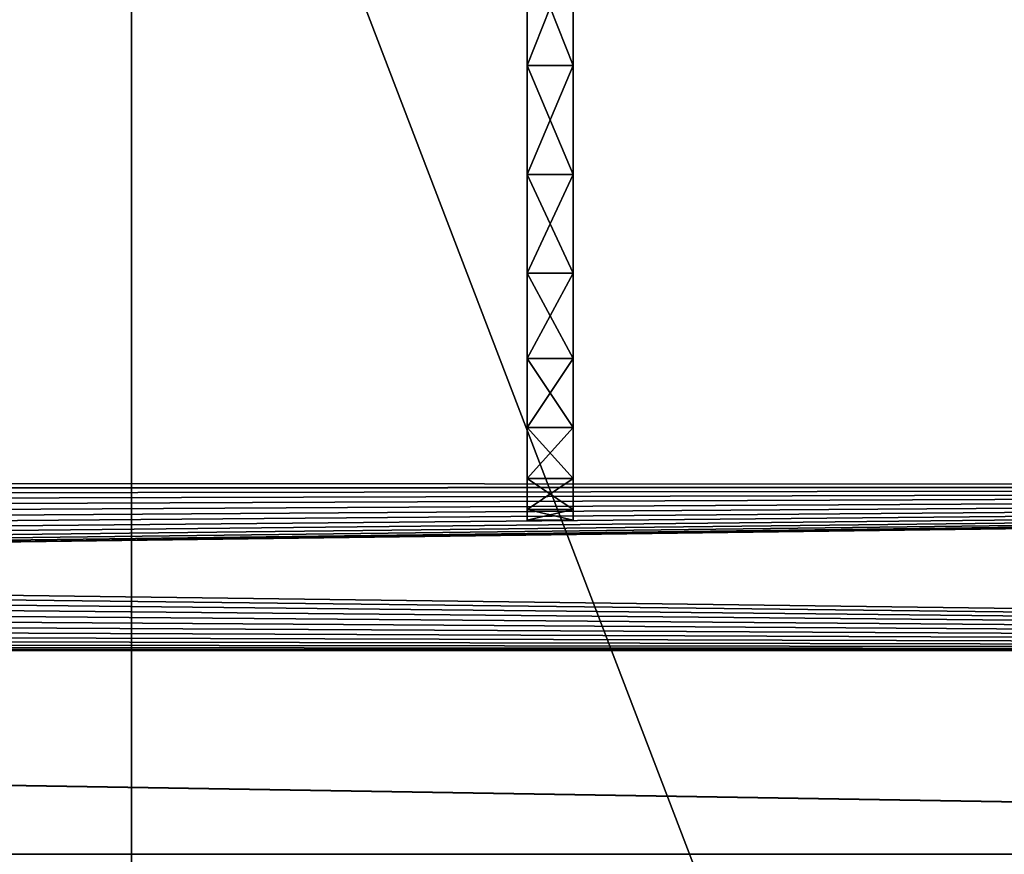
# Model space of a CAD drawing. Extents: x 4 to 899, y 7 to 454.
# Tile 818 of 1056: x 614 to 631, y 404 to 419. Entities that reach past the tile are written whole.
import ezdxf

# ---------------------------------------------------------------- set-up
doc = ezdxf.new("R2010")
doc.units = 0

msp = doc.modelspace()

# ---------------------------------------------------------------- linework, layer by layer
for points in [[(6.475002, 9.661072, 439.718628), (897.474976, 453.190216, 162.570862), (6.475001, 453.190216, 162.570862)], [(897.474976, 9.661072, 439.718628), (897.474976, 453.190216, 162.570862), (6.475002, 9.661072, 439.718628)], [(510.584869, 119.231735, 365.355408), (510.584869, 450.540619, 158.330627), (898.474976, 449.692596, 158.860535)], [(510.584869, 119.231735, 365.355408), (898.474976, 449.692596, 158.860535), (898.474976, 119.231735, 365.355408)], [(208.974991, 434.212402, 128.569901), (687.251587, 366.672333, 170.773636), (687.330505, 366.922211, 170.617477)], [(687.330505, 365.907043, 171.251846), (687.251587, 366.156921, 171.095688), (208.974991, 434.212402, 128.569901)], [(208.974991, 434.212402, 128.569901), (687.251587, 366.156921, 171.095688), (687.224976, 366.414612, 170.934662)], [(208.974991, 434.212402, 128.569901), (687.224976, 366.414612, 170.934662), (687.251587, 366.672333, 170.773636)], [(687.330505, 366.922211, 170.617477), (687.459412, 367.156647, 170.470993), (208.974991, 434.212402, 128.569901)], [(208.974991, 434.212402, 128.569901), (687.459412, 367.156647, 170.470993), (687.634399, 367.368561, 170.338562)], [(208.974991, 434.212402, 128.569901), (687.634399, 367.368561, 170.338562), (694.974976, 434.212402, 128.569901)], [(687.850098, 365.27774, 171.645065), (687.634399, 365.460663, 171.530762), (208.974991, 434.212402, 128.569901)], [(208.974991, 434.212402, 128.569901), (687.634399, 365.460663, 171.530762), (687.459412, 365.672577, 171.398346)], [(208.974991, 434.212402, 128.569901), (687.459412, 365.672577, 171.398346), (687.330505, 365.907043, 171.251846)], [(208.974991, 434.212402, 128.569901), (214.974991, 367.898712, 170.007309), (687.850098, 365.27774, 171.645065)], [(694.974976, 433.788483, 127.891457), (216.099869, 367.127563, 169.545822), (208.974991, 433.788483, 127.891457)], [(215.573517, 364.5961, 171.127655), (694.974976, 433.788483, 127.891457), (215.278885, 364.529144, 171.169495)], [(215.278885, 364.529144, 171.169495), (694.974976, 433.788483, 127.891457), (688.376465, 367.385254, 169.384796)], [(215.573517, 364.5961, 171.127655), (215.849976, 364.705414, 171.059341), (694.974976, 433.788483, 127.891457)], [(694.974976, 433.788483, 127.891457), (215.849976, 364.705414, 171.059341), (216.099869, 364.853821, 170.966614)], [(694.974976, 433.788483, 127.891457), (216.315567, 366.944641, 169.660126), (216.099869, 367.127563, 169.545822)], [(694.974976, 433.788483, 127.891457), (216.099869, 364.853821, 170.966614), (216.315567, 365.036743, 170.852325)], [(694.974976, 433.788483, 127.891457), (216.49054, 366.732727, 169.792542), (216.315567, 366.944641, 169.660126)], [(216.315567, 365.036743, 170.852325), (216.49054, 365.248627, 170.719894), (694.974976, 433.788483, 127.891457)], [(216.619446, 366.49826, 169.939041), (216.49054, 366.732727, 169.792542), (694.974976, 433.788483, 127.891457)], [(694.974976, 433.788483, 127.891457), (216.49054, 365.248627, 170.719894), (216.619446, 365.483093, 170.57341)], [(694.974976, 433.788483, 127.891457), (216.69841, 366.248383, 170.0952), (216.619446, 366.49826, 169.939041)], [(694.974976, 433.788483, 127.891457), (216.619446, 365.483093, 170.57341), (216.69841, 365.732971, 170.417252)], [(216.69841, 365.732971, 170.417252), (216.724991, 365.990692, 170.256226), (694.974976, 433.788483, 127.891457)], [(694.974976, 433.788483, 127.891457), (216.724991, 365.990692, 170.256226), (216.69841, 366.248383, 170.0952)], [(470.495117, 431.192017, 170.420975), (473.482605, 411.147125, 182.946426), (686.472534, 431.192017, 170.420975)], [(686.472534, 431.186707, 170.412491), (473.764618, 410.974335, 183.042587), (470.495117, 431.186707, 170.412491)], [(686.472534, 431.192017, 170.420975), (473.482605, 411.147125, 182.946426), (473.764618, 410.979645, 183.051071)], [(686.472534, 431.192017, 170.420975), (473.764618, 410.979645, 183.051071), (686.472534, 410.845428, 183.134949)], [(686.472534, 431.186707, 170.412491), (474.008057, 410.767914, 183.171585), (473.764618, 410.974335, 183.042587)], [(686.472534, 410.840118, 183.126465), (474.008057, 410.767914, 183.171585), (686.472534, 431.186707, 170.412491)], [(580.853516, 341.958557, 0.897724), (580.853516, 429.758545, 0.897724), (615.607117, 341.958557, 0.897724)], [(615.607117, 341.958557, 0.897724), (580.853516, 429.758545, 0.897724), (615.607117, 429.758545, 0.897724)], [(615.607117, 341.958557, 1.697724), (615.607117, 429.758545, 1.697724), (580.853516, 429.758545, 1.697724)], [(615.607117, 341.958557, 1.697724), (580.853516, 429.758545, 1.697724), (580.853516, 341.958557, 1.697724)], [(615.607117, 341.958557, 0.897724), (615.607117, 429.758545, 0.897724), (649.232117, 341.958557, 0.897724)], [(649.232117, 341.958557, 0.897724), (615.607117, 429.758545, 0.897724), (649.232117, 429.758545, 0.897724)], [(649.232117, 341.958557, 1.697724), (649.232117, 429.758545, 1.697724), (615.607117, 429.758545, 1.697724)], [(649.232117, 341.958557, 1.697724), (615.607117, 429.758545, 1.697724), (615.607117, 341.958557, 1.697724)], [(622.474976, 410.982239, 22.116329), (622.474976, 410.440857, 24.136791), (622.474976, 422.258545, 14.220569)], [(622.474976, 422.258545, 14.220569), (622.474976, 410.440857, 24.136791), (622.474976, 410.258545, 26.22057)], [(622.474976, 422.258545, 14.220569), (622.474976, 410.258545, 26.22057), (622.474976, 422.258545, 114.720566)], [(622.474976, 422.258545, 114.720566), (622.474976, 410.258545, 26.22057), (622.474976, 410.258545, 102.720573)], [(622.474976, 422.258545, 114.720566), (622.474976, 410.258545, 102.720573), (622.474976, 420.174774, 114.538261)], [(622.474976, 420.174774, 14.402877), (622.474976, 413.06601, 18.507118), (622.474976, 422.258545, 14.220569)], [(622.474976, 422.258545, 14.220569), (622.474976, 413.06601, 18.507118), (622.474976, 411.866241, 20.22057)], [(622.474976, 422.258545, 14.220569), (622.474976, 411.866241, 20.22057), (622.474976, 410.982239, 22.116329)], [(623.274963, 410.258545, 26.22057), (623.274963, 420.174774, 14.402877), (623.274963, 422.258545, 14.220569)], [(623.274963, 410.258545, 26.22057), (623.274963, 422.258545, 14.220569), (623.274963, 410.258545, 102.720573)], [(623.274963, 410.258545, 102.720573), (623.274963, 422.258545, 14.220569), (623.274963, 422.258545, 114.720566)], [(623.274963, 410.258545, 102.720573), (623.274963, 422.258545, 114.720566), (623.274963, 420.174774, 114.538261)], [(622.474976, 420.174774, 14.402877), (622.474976, 418.154327, 14.944258), (622.474976, 413.06601, 18.507118)], [(622.474976, 410.258545, 102.720573), (622.474976, 418.154327, 113.99688), (622.474976, 420.174774, 114.538261)], [(622.474976, 418.154327, 113.99688), (623.274963, 418.154327, 113.99688), (623.274963, 420.174774, 114.538261)], [(622.474976, 418.154327, 113.99688), (623.274963, 420.174774, 114.538261), (622.474976, 420.174774, 114.538261)], [(622.474976, 420.174774, 14.402877), (623.274963, 420.174774, 14.402877), (623.274963, 418.154327, 14.944258)], [(622.474976, 420.174774, 14.402877), (623.274963, 418.154327, 14.944258), (622.474976, 418.154327, 14.944258)], [(623.274963, 410.258545, 102.720573), (623.274963, 420.174774, 114.538261), (623.274963, 418.154327, 113.99688)], [(623.274963, 418.154327, 14.944258), (623.274963, 420.174774, 14.402877), (623.274963, 410.258545, 26.22057)], [(622.474976, 413.06601, 18.507118), (622.474976, 418.154327, 14.944258), (622.474976, 416.258545, 15.828264)], [(622.474976, 410.258545, 102.720573), (622.474976, 416.258545, 113.112877), (622.474976, 418.154327, 113.99688)], [(622.474976, 416.258545, 113.112877), (623.274963, 416.258545, 113.112877), (623.274963, 418.154327, 113.99688)], [(622.474976, 416.258545, 113.112877), (623.274963, 418.154327, 113.99688), (622.474976, 418.154327, 113.99688)], [(622.474976, 418.154327, 14.944258), (623.274963, 418.154327, 14.944258), (623.274963, 416.258545, 15.828264)], [(622.474976, 418.154327, 14.944258), (623.274963, 416.258545, 15.828264), (622.474976, 416.258545, 15.828264)], [(623.274963, 418.154327, 113.99688), (623.274963, 416.258545, 113.112877), (623.274963, 410.258545, 102.720573)], [(623.274963, 410.258545, 26.22057), (623.274963, 416.258545, 15.828264), (623.274963, 418.154327, 14.944258)], [(622.474976, 413.06601, 18.507118), (622.474976, 416.258545, 15.828264), (622.474976, 414.545105, 17.028036)], [(622.474976, 410.440857, 104.804352), (622.474976, 410.982239, 106.824814), (622.474976, 416.258545, 113.112877)], [(622.474976, 410.440857, 104.804352), (622.474976, 416.258545, 113.112877), (622.474976, 410.258545, 102.720573)], [(622.474976, 410.982239, 106.824814), (622.474976, 411.866241, 108.720573), (622.474976, 416.258545, 113.112877)], [(622.474976, 416.258545, 113.112877), (622.474976, 411.866241, 108.720573), (622.474976, 413.06601, 110.434013)], [(622.474976, 416.258545, 113.112877), (622.474976, 413.06601, 110.434013), (622.474976, 414.545105, 111.913109)], [(622.474976, 414.545105, 111.913109), (623.274963, 414.545105, 111.913109), (623.274963, 416.258545, 113.112877)], [(622.474976, 414.545105, 111.913109), (623.274963, 416.258545, 113.112877), (622.474976, 416.258545, 113.112877)], [(622.474976, 416.258545, 15.828264), (623.274963, 416.258545, 15.828264), (623.274963, 414.545105, 17.028036)], [(622.474976, 416.258545, 15.828264), (623.274963, 414.545105, 17.028036), (622.474976, 414.545105, 17.028036)], [(623.274963, 410.258545, 102.720573), (623.274963, 416.258545, 113.112877), (623.274963, 414.545105, 111.913109)], [(623.274963, 410.258545, 26.22057), (623.274963, 414.545105, 17.028036), (623.274963, 416.258545, 15.828264)], [(622.474976, 413.06601, 110.434013), (623.274963, 413.06601, 110.434013), (623.274963, 414.545105, 111.913109)], [(622.474976, 413.06601, 110.434013), (623.274963, 414.545105, 111.913109), (622.474976, 414.545105, 111.913109)], [(622.474976, 414.545105, 17.028036), (623.274963, 414.545105, 17.028036), (623.274963, 413.06601, 18.507118)], [(622.474976, 414.545105, 17.028036), (623.274963, 413.06601, 18.507118), (622.474976, 413.06601, 18.507118)], [(623.274963, 410.258545, 102.720573), (623.274963, 414.545105, 111.913109), (623.274963, 413.06601, 110.434013)], [(623.274963, 410.440857, 24.136791), (623.274963, 410.982239, 22.116329), (623.274963, 414.545105, 17.028036)], [(623.274963, 414.545105, 17.028036), (623.274963, 410.982239, 22.116329), (623.274963, 411.866241, 20.22057)], [(623.274963, 414.545105, 17.028036), (623.274963, 411.866241, 20.22057), (623.274963, 413.06601, 18.507118)], [(623.274963, 410.440857, 24.136791), (623.274963, 414.545105, 17.028036), (623.274963, 410.258545, 26.22057)], [(622.474976, 411.866241, 108.720573), (623.274963, 411.866241, 108.720573), (623.274963, 413.06601, 110.434013)], [(622.474976, 411.866241, 108.720573), (623.274963, 413.06601, 110.434013), (622.474976, 413.06601, 110.434013)], [(622.474976, 413.06601, 18.507118), (623.274963, 413.06601, 18.507118), (623.274963, 411.866241, 20.22057)], [(622.474976, 413.06601, 18.507118), (623.274963, 411.866241, 20.22057), (622.474976, 411.866241, 20.22057)], [(623.274963, 413.06601, 110.434013), (623.274963, 411.866241, 108.720573), (623.274963, 410.258545, 102.720573)], [(622.474976, 410.982239, 106.824814), (623.274963, 410.982239, 106.824814), (623.274963, 411.866241, 108.720573)], [(622.474976, 410.982239, 106.824814), (623.274963, 411.866241, 108.720573), (622.474976, 411.866241, 108.720573)], [(622.474976, 411.866241, 20.22057), (623.274963, 411.866241, 20.22057), (623.274963, 410.982239, 22.116329)], [(622.474976, 411.866241, 20.22057), (623.274963, 410.982239, 22.116329), (622.474976, 410.982239, 22.116329)], [(623.274963, 410.258545, 102.720573), (623.274963, 411.866241, 108.720573), (623.274963, 410.982239, 106.824814)], [(686.472534, 410.845428, 183.134949), (473.764618, 410.979645, 183.051071), (474.008057, 410.773224, 183.180069)], [(622.474976, 410.440857, 104.804352), (623.274963, 410.440857, 104.804352), (623.274963, 410.982239, 106.824814)], [(622.474976, 410.440857, 104.804352), (623.274963, 410.982239, 106.824814), (622.474976, 410.982239, 106.824814)], [(622.474976, 410.982239, 22.116329), (623.274963, 410.982239, 22.116329), (623.274963, 410.440857, 24.136791)], [(622.474976, 410.982239, 22.116329), (623.274963, 410.440857, 24.136791), (622.474976, 410.440857, 24.136791)], [(623.274963, 410.258545, 102.720573), (623.274963, 410.982239, 106.824814), (623.274963, 410.440857, 104.804352)], [(472.838074, 408.04187, 184.875015), (686.472534, 410.840118, 183.126465), (472.495117, 408.016418, 184.8909)], [(472.495117, 408.016418, 184.8909), (686.472534, 410.840118, 183.126465), (686.472534, 407.995239, 184.904144)], [(686.472534, 410.840118, 183.126465), (472.838074, 408.04187, 184.875015), (473.170593, 408.117432, 184.827789)], [(473.170593, 408.117432, 184.827789), (473.482605, 408.240814, 184.750687), (686.472534, 410.840118, 183.126465)], [(686.472534, 410.840118, 183.126465), (473.482605, 408.240814, 184.750687), (473.764618, 408.408264, 184.646042)], [(686.472534, 410.840118, 183.126465), (473.764618, 408.408264, 184.646042), (474.008057, 408.614716, 184.517059)], [(686.472534, 410.845428, 183.134949), (474.008057, 410.773224, 183.180069), (686.472534, 408.000519, 184.912628)], [(474.008057, 408.614716, 184.517059), (474.205505, 408.853882, 184.367599), (686.472534, 410.840118, 183.126465)], [(686.472534, 410.840118, 183.126465), (474.205505, 410.528778, 183.321014), (474.008057, 410.767914, 183.171585)], [(686.472534, 408.000519, 184.912628), (474.008057, 410.773224, 183.180069), (474.205505, 410.534058, 183.329498)], [(686.472534, 410.840118, 183.126465), (474.205505, 408.853882, 184.367599), (474.351013, 409.118469, 184.202271)], [(474.351013, 410.26416, 183.486359), (474.205505, 410.528778, 183.321014), (686.472534, 410.840118, 183.126465)], [(686.472534, 410.840118, 183.126465), (474.351013, 409.118469, 184.202271), (474.440094, 409.400482, 184.026047)], [(686.472534, 410.840118, 183.126465), (474.440094, 409.982147, 183.662582), (474.351013, 410.26416, 183.486359)], [(474.440094, 409.400482, 184.026047), (474.470123, 409.691315, 183.844315), (686.472534, 410.840118, 183.126465)], [(686.472534, 410.840118, 183.126465), (474.470123, 409.691315, 183.844315), (474.440094, 409.982147, 183.662582)], [(686.472534, 408.000519, 184.912628), (474.205505, 410.534058, 183.329498), (474.351013, 410.26944, 183.494843)], [(622.474976, 410.258545, 102.720573), (623.274963, 410.258545, 102.720573), (623.274963, 410.440857, 104.804352)], [(622.474976, 410.258545, 102.720573), (623.274963, 410.440857, 104.804352), (622.474976, 410.440857, 104.804352)], [(622.474976, 410.440857, 24.136791), (623.274963, 410.440857, 24.136791), (623.274963, 410.258545, 26.22057)], [(622.474976, 410.440857, 24.136791), (623.274963, 410.258545, 26.22057), (622.474976, 410.258545, 26.22057)], [(686.472534, 408.000519, 184.912628), (474.351013, 410.26944, 183.494843), (474.440094, 409.987457, 183.671066)], [(622.474976, 410.258545, 102.720573), (622.474976, 410.258545, 26.22057), (623.274963, 410.258545, 102.720573)], [(623.274963, 410.258545, 102.720573), (622.474976, 410.258545, 26.22057), (623.274963, 410.258545, 26.22057)], [(474.440094, 409.987457, 183.671066), (474.470123, 409.696625, 183.852783), (686.472534, 408.000519, 184.912628)], [(686.472534, 408.000519, 184.912628), (474.470123, 409.696625, 183.852783), (474.440094, 409.405762, 184.034531)], [(686.472534, 408.000519, 184.912628), (474.440094, 409.405762, 184.034531), (474.351013, 409.123779, 184.210754)], [(474.351013, 409.123779, 184.210754), (474.205505, 408.859192, 184.376083), (686.472534, 408.000519, 184.912628)], [(686.472534, 408.000519, 184.912628), (474.205505, 408.859192, 184.376083), (474.008057, 408.620026, 184.525528)], [(686.472534, 408.000519, 184.912628), (474.008057, 408.620026, 184.525528), (473.764618, 408.413574, 184.654526)], [(473.764618, 408.413574, 184.654526), (473.482605, 408.246124, 184.759171), (686.472534, 408.000519, 184.912628)], [(686.472534, 408.000519, 184.912628), (473.170593, 408.122711, 184.836273), (472.838074, 408.04715, 184.883499)], [(686.472534, 408.000519, 184.912628), (473.482605, 408.246124, 184.759171), (473.170593, 408.122711, 184.836273)], [(470.495117, 408.000519, 184.912628), (686.472534, 408.000519, 184.912628), (472.495117, 408.021729, 184.899384)], [(472.495117, 408.016418, 184.8909), (686.472534, 407.995239, 184.904144), (470.495117, 407.995239, 184.904144)], [(470.495117, 404.455475, 187.127823), (686.472534, 404.455475, 187.127823), (470.495117, 408.000519, 184.912628)], [(470.495117, 408.000519, 184.912628), (686.472534, 404.455475, 187.127823), (686.472534, 408.000519, 184.912628)], [(470.495117, 407.995239, 184.904144), (686.472534, 407.995239, 184.904144), (686.472534, 404.450165, 187.119339)], [(470.495117, 407.995239, 184.904144), (686.472534, 404.450165, 187.119339), (470.495117, 404.450165, 187.119339)], [(472.495117, 408.021729, 184.899384), (686.472534, 408.000519, 184.912628), (472.838074, 408.04715, 184.883499)], [(470.495117, 260.570923, 277.036865), (686.472534, 260.570923, 277.036865), (470.495117, 404.455475, 187.127823)], [(470.495117, 404.455475, 187.127823), (686.472534, 260.570923, 277.036865), (686.472534, 404.455475, 187.127823)]]:
    msp.add_3dface(points)

doc.saveas('drawing.dxf')
